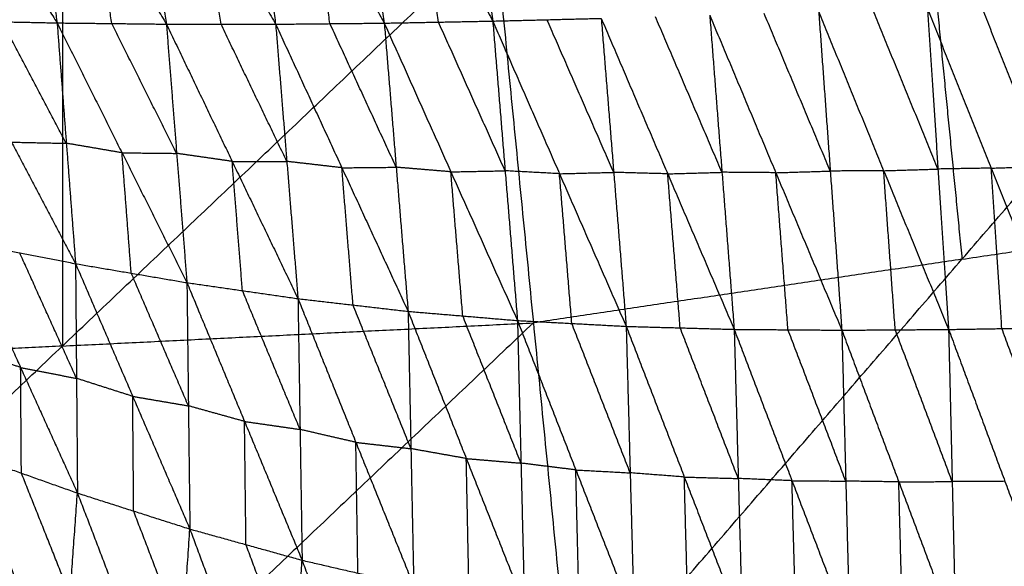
# Model space of a CAD drawing. Header units: millimetres. Extents: x -106 to 110, y -96 to 120.
# Tile 464 of 656: x 5.11 to 13.4, y -67.41 to -62.81. Entities that reach past the tile are written whole.
import ezdxf

# ---------------------------------------------------------------- set-up
doc = ezdxf.new("R2010")
doc.units = ezdxf.units.MM
doc.header["$MEASUREMENT"] = 0
doc.layers.add('Default', color=7, linetype='Continuous', true_color=0x000000)

msp = doc.modelspace()

# ---------------------------------------------------------------- linework, layer by layer
at = {"layer": 'Default'}
for points in [[(8.7384, -60.3035, -0.6873), (8.9151, -61.5616, -1.0081), (9.0919, -62.8197, -1.3289)], [(7.8271, -60.4151, -0.6162), (8.0024, -61.6261, -0.9266), (8.1777, -62.837, -1.2369)], [(7.8271, -60.4151, -0.6162), (8.4595, -61.6174, -0.9726), (9.0919, -62.8197, -1.3289)], [(6.9236, -60.5379, -0.5288), (7.093, -61.6919, -0.8257), (7.2624, -62.8459, -1.1227)], [(6.9236, -60.5379, -0.5288), (7.5506, -61.6875, -0.8828), (8.1777, -62.837, -1.2369)], [(6.0224, -60.6695, -0.4269), (6.1821, -61.7574, -0.7079), (6.3418, -62.8453, -0.9889)], [(6.0224, -60.6695, -0.4269), (6.6424, -61.7577, -0.7748), (7.2624, -62.8459, -1.1227)], [(5.1281, -60.807, -0.3134), (5.2746, -61.8211, -0.5766), (5.4211, -62.8352, -0.8398)], [(5.1281, -60.807, -0.3134), (5.7349, -61.8261, -0.6512), (6.3418, -62.8453, -0.9889)], [(4.2341, -60.9488, -0.1909), (4.8276, -61.892, -0.5154), (5.4211, -62.8352, -0.8398)], [(9.7558, -68.6264, 5.5886), (13.0456, -64.8245, 5.1322), (16.3354, -61.0226, 4.6759)], [(12.7239, -61.5583, 4.6759), (12.8847, -63.1914, 4.904), (13.0456, -64.8245, 5.1322)], [(8.6348, -62.8283, -1.2829), (8.5471, -62.2229, -1.1277), (8.4595, -61.6174, -0.9726)], [(7.7201, -62.8415, -1.1798), (7.6353, -62.2645, -1.0313), (7.5506, -61.6875, -0.8828)], [(6.8021, -62.8456, -1.0558), (6.7222, -62.3016, -0.9153), (6.6424, -61.7577, -0.7748)], [(5.8814, -62.8403, -0.9144), (5.8082, -62.3332, -0.7828), (5.7349, -61.8261, -0.6512)], [(1.8192, -69.0163, 5.5886), (5.4658, -65.5552, 5.1322), (9.1124, -62.094, 4.6759)], [(9.1124, -62.094, 4.6759), (9.4341, -65.3602, 5.1322), (9.7558, -68.6264, 5.5886)], [(5.4658, -62.2732, 4.6759), (5.4658, -63.9142, 4.904), (5.4658, -65.5552, 5.1322)], [(12.754, -62.715, -1.4871), (12.8435, -64.0654, -1.3941), (12.9329, -65.4158, -1.3012)], [(12.754, -62.715, -1.4871), (13.2919, -64.0578, -1.3911), (13.8298, -65.4006, -1.2951)], [(13.7496, -64.0435, -1.3917), (13.4806, -63.3721, -1.4397), (13.2117, -62.7007, -1.4877)], [(9.0919, -62.8197, -1.3289), (9.5489, -62.8082, -1.3634), (10.0059, -62.7968, -1.3978)], [(10.0059, -62.7968, -1.3978), (10.111, -64.0933, -1.317), (10.2162, -65.3897, -1.2362)], [(10.0059, -62.7968, -1.3978), (10.566, -64.1058, -1.3361), (11.1261, -65.4147, -1.2744)], [(11.0231, -64.0927, -1.3597), (10.7431, -63.4383, -1.3905), (10.463, -62.7838, -1.4214)], [(10.9202, -62.7707, -1.4449), (11.0231, -64.0927, -1.3597), (11.1261, -65.4147, -1.2744)], [(10.9202, -62.7707, -1.4449), (11.4767, -64.0962, -1.3699), (12.0332, -65.4217, -1.295)], [(11.9358, -64.0824, -1.3842), (11.6576, -63.4196, -1.4217), (11.3793, -62.7569, -1.4592)], [(11.8385, -62.7431, -1.4735), (11.9358, -64.0824, -1.3842), (12.0332, -65.4217, -1.295)], [(11.8385, -62.7431, -1.4735), (12.3857, -64.0794, -1.3873), (12.9329, -65.4158, -1.3012)], [(12.8435, -64.0654, -1.3941), (12.5699, -63.3972, -1.4372), (12.2963, -62.7291, -1.4803)], [(4.497, -62.8155, -0.6791), (4.959, -62.8254, -0.7595), (5.4211, -62.8352, -0.8398)], [(4.497, -62.8155, -0.6791), (5.0366, -63.8388, -0.7066), (5.5763, -64.862, -0.7341)], [(5.4987, -63.8486, -0.787), (5.2289, -63.337, -0.7732), (4.959, -62.8254, -0.7595)], [(5.4211, -62.8352, -0.8398), (5.4987, -63.8486, -0.787), (5.5763, -64.862, -0.7341)], [(5.4211, -62.8352, -0.8398), (5.8814, -62.8403, -0.9144), (6.3418, -62.8453, -0.9889)], [(5.4211, -62.8352, -0.8398), (5.968, -63.9285, -0.8555), (6.5148, -65.0217, -0.8711)], [(6.4283, -63.9335, -0.93), (6.1549, -63.3869, -0.9222), (5.8814, -62.8403, -0.9144)], [(6.3418, -62.8453, -0.9889), (6.4283, -63.9335, -0.93), (6.5148, -65.0217, -0.8711)], [(6.3418, -62.8453, -0.9889), (6.8021, -62.8456, -1.0558), (7.2624, -62.8459, -1.1227)], [(6.3418, -62.8453, -0.9889), (6.8962, -64.0009, -0.9909), (7.4506, -65.1564, -0.9929)], [(7.3565, -64.0012, -1.0578), (7.0793, -63.4234, -1.0568), (6.8021, -62.8456, -1.0558)], [(7.2624, -62.8459, -1.1227), (7.7201, -62.8415, -1.1798), (8.1777, -62.837, -1.2369)], [(7.2624, -62.8459, -1.1227), (7.3565, -64.0012, -1.0578), (7.4506, -65.1564, -0.9929)], [(7.2624, -62.8459, -1.1227), (7.8204, -64.0546, -1.1092), (8.3784, -65.2633, -1.0957)], [(8.2781, -64.0502, -1.1663), (7.9991, -63.4458, -1.173), (7.7201, -62.8415, -1.1798)], [(8.1777, -62.837, -1.2369), (8.6348, -62.8283, -1.2829), (9.0919, -62.8197, -1.3289)], [(8.1777, -62.837, -1.2369), (8.2781, -64.0502, -1.1663), (8.3784, -65.2633, -1.0957)], [(8.1777, -62.837, -1.2369), (8.7389, -64.0888, -1.2069), (9.3, -65.3407, -1.177)], [(9.1959, -64.0802, -1.253), (8.9154, -63.4542, -1.2679), (8.6348, -62.8283, -1.2829)], [(9.0919, -62.8197, -1.3289), (9.1959, -64.0802, -1.253), (9.3, -65.3407, -1.177)], [(9.0919, -62.8197, -1.3289), (9.654, -64.1047, -1.2826), (10.2162, -65.3897, -1.2362)], [(10.111, -64.0933, -1.317), (9.83, -63.4508, -1.3402), (9.5489, -62.8082, -1.3634)], [(5.0366, -63.8388, -0.7066), (5.2677, -63.8437, -0.7468), (5.4987, -63.8486, -0.787)], [(5.968, -63.9285, -0.8555), (5.7333, -63.8885, -0.8212), (5.4987, -63.8486, -0.787)], [(6.0456, -64.9418, -0.8026), (6.0068, -64.4352, -0.829), (5.968, -63.9285, -0.8555)], [(5.968, -63.9285, -0.8555), (6.1981, -63.931, -0.8927), (6.4283, -63.9335, -0.93)], [(6.8962, -64.0009, -0.9909), (6.6622, -63.9672, -0.9605), (6.4283, -63.9335, -0.93)], [(6.9827, -65.0891, -0.932), (6.9394, -64.545, -0.9615), (6.8962, -64.0009, -0.9909)], [(6.8962, -64.0009, -0.9909), (7.1263, -64.001, -1.0244), (7.3565, -64.0012, -1.0578)], [(7.8204, -64.0546, -1.1092), (7.5884, -64.0279, -1.0835), (7.3565, -64.0012, -1.0578)], [(13.2919, -64.0578, -1.3911), (13.5207, -64.0506, -1.3914), (13.7496, -64.0435, -1.3917)], [(7.8204, -64.0546, -1.1092), (8.0492, -64.0524, -1.1377), (8.2781, -64.0502, -1.1663)], [(7.9145, -65.2099, -1.0443), (7.8675, -64.6322, -1.0767), (7.8204, -64.0546, -1.1092)], [(8.7389, -64.0888, -1.2069), (8.5085, -64.0695, -1.1866), (8.2781, -64.0502, -1.1663)], [(8.7389, -64.0888, -1.2069), (8.9674, -64.0845, -1.23), (9.1959, -64.0802, -1.253)], [(8.8392, -65.302, -1.1364), (8.789, -64.6954, -1.1717), (8.7389, -64.0888, -1.2069)], [(9.654, -64.1047, -1.2826), (9.425, -64.0924, -1.2678), (9.1959, -64.0802, -1.253)], [(9.654, -64.1047, -1.2826), (9.8825, -64.099, -1.2998), (10.111, -64.0933, -1.317)], [(9.7581, -65.3652, -1.2066), (9.7061, -64.7349, -1.2446), (9.654, -64.1047, -1.2826)], [(10.566, -64.1058, -1.3361), (10.3385, -64.0995, -1.3266), (10.111, -64.0933, -1.317)], [(10.566, -64.1058, -1.3361), (10.7945, -64.0992, -1.3479), (11.0231, -64.0927, -1.3597)], [(10.6711, -65.4022, -1.2553), (10.6186, -64.754, -1.2957), (10.566, -64.1058, -1.3361)], [(11.4767, -64.0962, -1.3699), (11.2499, -64.0945, -1.3648), (11.0231, -64.0927, -1.3597)], [(11.4767, -64.0962, -1.3699), (11.7063, -64.0893, -1.3771), (11.9358, -64.0824, -1.3842)], [(11.5796, -65.4182, -1.2847), (11.5281, -64.7572, -1.3273), (11.4767, -64.0962, -1.3699)], [(12.3857, -64.0794, -1.3873), (12.1608, -64.0809, -1.3858), (11.9358, -64.0824, -1.3842)], [(12.3857, -64.0794, -1.3873), (12.6146, -64.0724, -1.3907), (12.8435, -64.0654, -1.3941)], [(12.483, -65.4187, -1.2981), (12.4344, -64.7491, -1.3427), (12.3857, -64.0794, -1.3873)], [(13.2919, -64.0578, -1.3911), (13.0677, -64.0616, -1.3926), (12.8435, -64.0654, -1.3941)], [(13.3814, -65.4082, -1.2981), (13.3366, -64.733, -1.3446), (13.2919, -64.0578, -1.3911)], [(13.0456, -64.8245, 5.1322), (15.0106, -64.533, 5.1322), (16.9757, -64.2415, 5.1322)], [(4.6351, -64.6802, -0.5858), (5.1057, -64.7711, -0.6599), (5.5763, -64.862, -0.7341)], [(4.6351, -64.6802, -0.5858), (5.1138, -65.7366, -0.3638), (5.5924, -66.793, -0.1418)], [(5.5844, -65.8275, -0.438), (5.345, -65.2993, -0.549), (5.1057, -64.7711, -0.6599)], [(5.5763, -64.862, -0.7341), (5.5844, -65.8275, -0.438), (5.5924, -66.793, -0.1418)], [(5.5763, -64.862, -0.7341), (6.0456, -64.9418, -0.8026), (6.5148, -65.0217, -0.8711)], [(5.5763, -64.862, -0.7341), (6.058, -65.9789, -0.4818), (6.5397, -67.0959, -0.2295)], [(13.0456, -64.8245, 5.1322), (11.2398, -65.0924, 5.1322), (9.4341, -65.3602, 5.1322)], [(6.5273, -66.0588, -0.5503), (6.2864, -65.5003, -0.6764), (6.0456, -64.9418, -0.8026)], [(6.5148, -65.0217, -0.8711), (6.5273, -66.0588, -0.5503), (6.5397, -67.0959, -0.2295)], [(6.5148, -65.0217, -0.8711), (6.9827, -65.0891, -0.932), (7.4506, -65.1564, -0.9929)], [(6.5148, -65.0217, -0.8711), (7.0001, -66.1901, -0.5887), (7.4854, -67.3585, -0.3063)], [(7.468, -66.2575, -0.6496), (7.2253, -65.6733, -0.7908), (6.9827, -65.0891, -0.932)], [(7.4506, -65.1564, -0.9929), (7.468, -66.2575, -0.6496), (7.4854, -67.3585, -0.3063)], [(7.4506, -65.1564, -0.9929), (7.9145, -65.2099, -1.0443), (8.3784, -65.2633, -1.0957)], [(7.4506, -65.1564, -0.9929), (7.9383, -66.3659, -0.6814), (8.426, -67.5754, -0.3698)], [(8.4022, -66.4193, -0.7327), (8.1583, -65.8146, -0.8885), (7.9145, -65.2099, -1.0443)], [(8.3784, -65.2633, -1.0957), (8.4022, -66.4193, -0.7327), (8.426, -67.5754, -0.3698)], [(8.3784, -65.2633, -1.0957), (8.8392, -65.302, -1.1364), (9.3, -65.3407, -1.177)], [(8.3784, -65.2633, -1.0957), (8.8687, -66.5024, -0.7572), (9.359, -67.7415, -0.4188)], [(5.4658, -65.5552, 5.1322), (7.4499, -65.4577, 5.1322), (9.4341, -65.3602, 5.1322)], [(9.4341, -65.3602, 5.1322), (7.6108, -67.0908, 5.3604), (5.7875, -68.8214, 5.5886)], [(9.3295, -66.5411, -0.7979), (9.0844, -65.9215, -0.9671), (8.8392, -65.302, -1.1364)], [(9.3, -65.3407, -1.177), (9.3295, -66.5411, -0.7979), (9.359, -67.7415, -0.4188)], [(9.3, -65.3407, -1.177), (9.7581, -65.3652, -1.2066), (10.2162, -65.3897, -1.2362)], [(9.3, -65.3407, -1.177), (9.7915, -66.5984, -0.8152), (10.283, -67.8561, -0.4533)], [(10.2496, -66.6229, -0.8447), (10.0039, -65.994, -1.0257), (9.7581, -65.3652, -1.2066)], [(10.2162, -65.3897, -1.2362), (10.2496, -66.6229, -0.8447), (10.283, -67.8561, -0.4533)], [(10.2162, -65.3897, -1.2362), (10.6711, -65.4022, -1.2553), (11.1261, -65.4147, -1.2744)], [(10.2162, -65.3897, -1.2362), (10.7058, -66.6581, -0.8551), (11.1954, -67.9264, -0.4739)], [(11.1607, -66.6706, -0.8742), (10.9159, -66.0364, -1.0647), (10.6711, -65.4022, -1.2553)], [(11.1261, -65.4147, -1.2744), (11.1607, -66.6706, -0.8742), (11.1954, -67.9264, -0.4739)], [(11.1261, -65.4147, -1.2744), (11.5796, -65.4182, -1.2847), (12.0332, -65.4217, -1.295)], [(11.1261, -65.4147, -1.2744), (11.613, -66.6891, -0.8784), (12.0999, -67.9635, -0.4823)], [(12.0665, -66.6926, -0.8886), (11.8231, -66.0554, -1.0867), (11.5796, -65.4182, -1.2847)], [(12.0332, -65.4217, -1.295), (12.483, -65.4187, -1.2981), (12.9329, -65.4158, -1.3012)], [(12.0332, -65.4217, -1.295), (12.0665, -66.6926, -0.8886), (12.0999, -67.9635, -0.4823)], [(12.0332, -65.4217, -1.295), (12.5132, -66.6991, -0.8877), (12.9932, -67.9766, -0.4803)], [(12.9631, -66.6962, -0.8907), (12.723, -66.0575, -1.0944), (12.483, -65.4187, -1.2981)], [(12.9329, -65.4158, -1.3012), (13.3814, -65.4082, -1.2981), (13.8298, -65.4006, -1.2951)], [(12.9329, -65.4158, -1.3012), (12.9631, -66.6962, -0.8907), (12.9932, -67.9766, -0.4803)], [(12.9329, -65.4158, -1.3012), (13.4074, -66.6943, -0.8851), (13.8818, -67.9727, -0.469)], [(13.8558, -66.6866, -0.882), (13.6186, -66.0474, -1.0901), (13.3814, -65.4082, -1.2981)], [(5.4658, -65.5552, 5.1322), (3.6425, -65.6447, 5.1322), (1.8192, -65.7343, 5.1322)], [(5.1138, -65.7366, -0.3638), (4.8776, -65.6527, -0.3397), (4.6414, -65.5688, -0.3156)], [(5.12, -66.6252, -0.0936), (5.1169, -66.1809, -0.2287), (5.1138, -65.7366, -0.3638)], [(5.1138, -65.7366, -0.3638), (5.3491, -65.7821, -0.4009), (5.5844, -65.8275, -0.438)], [(6.058, -65.9789, -0.4818), (5.8212, -65.9032, -0.4599), (5.5844, -65.8275, -0.438)], [(6.0661, -66.9445, -0.1856), (6.062, -66.4617, -0.3337), (6.058, -65.9789, -0.4818)], [(6.058, -65.9789, -0.4818), (6.2926, -66.0189, -0.516), (6.5273, -66.0588, -0.5503)], [(7.0001, -66.1901, -0.5887), (6.7637, -66.1245, -0.5695), (6.5273, -66.0588, -0.5503)], [(7.0126, -67.2272, -0.2679), (7.0064, -66.7087, -0.4283), (7.0001, -66.1901, -0.5887)], [(7.0001, -66.1901, -0.5887), (7.2341, -66.2238, -0.6192), (7.468, -66.2575, -0.6496)], [(7.9383, -66.3659, -0.6814), (7.7031, -66.3117, -0.6655), (7.468, -66.2575, -0.6496)], [(7.9557, -67.467, -0.3381), (7.947, -66.9164, -0.5097), (7.9383, -66.3659, -0.6814)], [(7.9383, -66.3659, -0.6814), (8.1702, -66.3926, -0.707), (8.4022, -66.4193, -0.7327)], [(8.8687, -66.5024, -0.7572), (8.6354, -66.4609, -0.745), (8.4022, -66.4193, -0.7327)], [(4.6476, -66.4573, -0.0454), (5.0578, -67.4858, 0.4787), (5.4679, -68.5144, 1.0028)], [(4.6476, -66.4573, -0.0454), (5.12, -66.6252, -0.0936), (5.5924, -66.793, -0.1418)], [(8.8925, -67.6585, -0.3943), (8.8806, -67.0804, -0.5758), (8.8687, -66.5024, -0.7572)], [(8.8687, -66.5024, -0.7572), (9.0991, -66.5217, -0.7776), (9.3295, -66.5411, -0.7979)], [(9.7915, -66.5984, -0.8152), (9.5605, -66.5697, -0.8065), (9.3295, -66.5411, -0.7979)], [(9.821, -67.7988, -0.436), (9.8062, -67.1986, -0.6256), (9.7915, -66.5984, -0.8152)], [(9.7915, -66.5984, -0.8152), (10.0205, -66.6106, -0.83), (10.2496, -66.6229, -0.8447)], [(5.5302, -67.6537, 0.4305), (5.3251, -67.1394, 0.1684), (5.12, -66.6252, -0.0936)], [(10.7058, -66.6581, -0.8551), (10.4777, -66.6405, -0.8499), (10.2496, -66.6229, -0.8447)], [(10.7392, -67.8913, -0.4636), (10.7225, -67.2747, -0.6593), (10.7058, -66.6581, -0.8551)], [(10.7058, -66.6581, -0.8551), (10.9333, -66.6643, -0.8646), (11.1607, -66.6706, -0.8742)], [(11.613, -66.6891, -0.8784), (11.3869, -66.6798, -0.8763), (11.1607, -66.6706, -0.8742)], [(11.6477, -67.9449, -0.4781), (11.6303, -67.317, -0.6782), (11.613, -66.6891, -0.8784)], [(11.613, -66.6891, -0.8784), (11.8398, -66.6908, -0.8835), (12.0665, -66.6926, -0.8886)], [(12.5132, -66.6991, -0.8877), (12.2899, -66.6958, -0.8881), (12.0665, -66.6926, -0.8886)], [(12.5132, -66.6991, -0.8877), (12.7381, -66.6976, -0.8892), (12.9631, -66.6962, -0.8907)], [(12.5466, -67.97, -0.4813), (12.5299, -67.3346, -0.6845), (12.5132, -66.6991, -0.8877)], [(13.4074, -66.6943, -0.8851), (13.1852, -66.6952, -0.8879), (12.9631, -66.6962, -0.8907)], [(5.4679, -68.5144, 1.0028), (5.5302, -67.6537, 0.4305), (5.5924, -66.793, -0.1418)], [(5.5924, -66.793, -0.1418), (6.0032, -67.8679, 0.4321), (6.4139, -68.9429, 1.0061)], [(5.5924, -66.793, -0.1418), (6.0661, -66.9445, -0.1856), (6.5397, -67.0959, -0.2295)], [(6.4768, -68.0194, 0.3883), (6.2714, -67.4819, 0.1013), (6.0661, -66.9445, -0.1856)], [(6.4139, -68.9429, 1.0061), (6.4768, -68.0194, 0.3883), (6.5397, -67.0959, -0.2295)], [(6.5397, -67.0959, -0.2295), (6.9515, -68.2062, 0.3911), (7.3634, -69.3165, 1.0116)], [(6.5397, -67.0959, -0.2295), (7.0126, -67.2272, -0.2679), (7.4854, -67.3585, -0.3063)], [(7.4244, -68.3375, 0.3527), (7.2185, -67.7824, 0.0424), (7.0126, -67.2272, -0.2679)], [(7.3634, -69.3165, 1.0116), (7.4244, -68.3375, 0.3527), (7.4854, -67.3585, -0.3063)], [(7.4854, -67.3585, -0.3063), (7.9003, -68.4931, 0.3567), (8.3152, -69.6277, 1.0197)], [(7.4854, -67.3585, -0.3063), (7.9557, -67.467, -0.3381), (8.426, -67.5754, -0.3698)]]:
    msp.add_open_spline(points, degree=2, dxfattribs=at)

doc.saveas('drawing.dxf')
